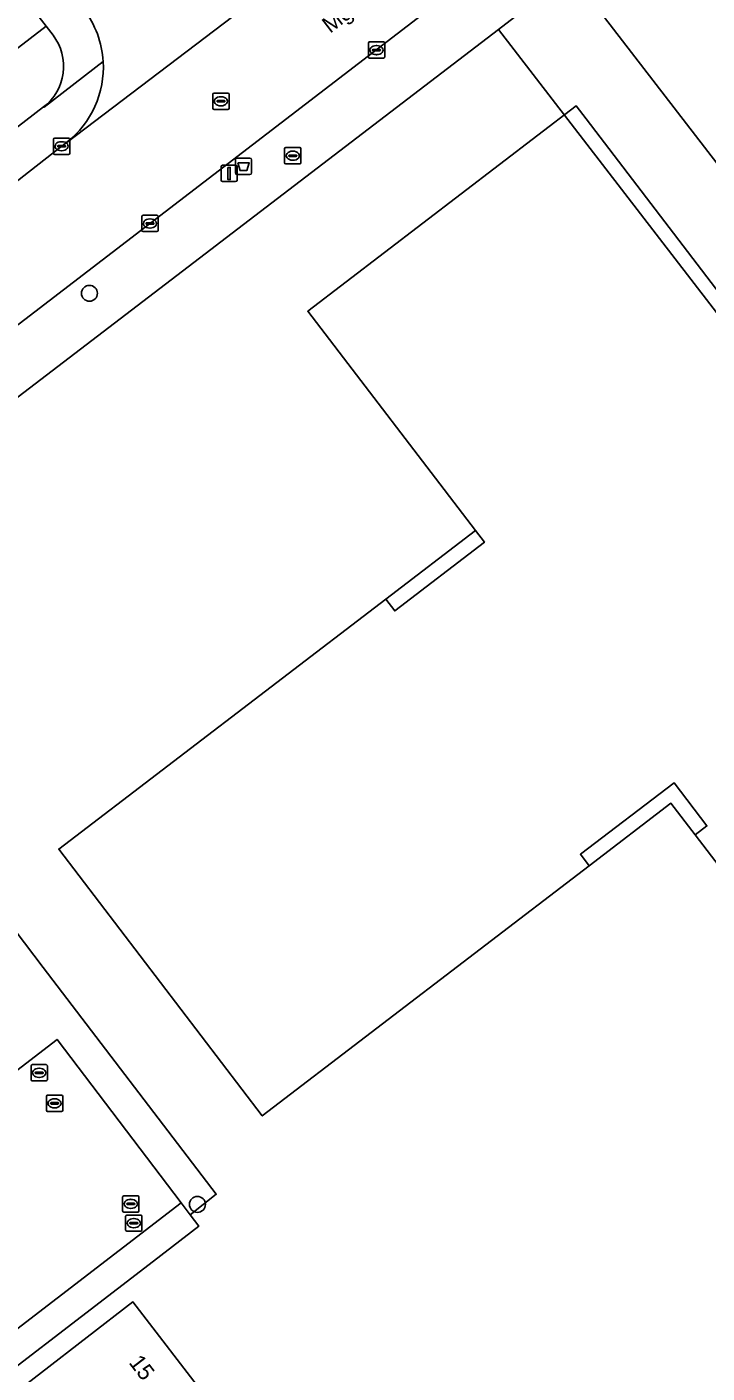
# Model space of a CAD drawing. Extents: x 159352 to 160617, y 385888 to 387323.
# Drawn here: x 160005.8 to 160047.5, y 386630 to 386712.5 of the extents above; entities that cross this region are included whole.
import ezdxf

# ---------------------------------------------------------------- set-up
doc = ezdxf.new("R2010")
doc.units = 0
for name, color, linetype in [('IMGEO_Afvalbak', 7, 'Continuous'), ('IMGEO_Boom', 7, 'Continuous'), ('IMGEO_Brandkraan', 7, 'Continuous'), ('IMGEO_Erf', 7, 'Continuous'), ('IMGEO_Groenvoorziening', 7, 'Continuous'), ('IMGEO_Hek', 7, 'Continuous'), ('IMGEO_Kolk', 7, 'Continuous'), ('IMGEO_Lichtmast', 7, 'Continuous'), ('IMGEO_Openbare_ruimte_label', 7, 'Continuous'), ('IMGEO_Pand', 7, 'Continuous'), ('IMGEO_Pand_nummerreeks', 7, 'Continuous'), ('IMGEO_Pand_overbouw', 7, 'Continuous'), ('IMGEO_Rijbaan_lokaal_open', 7, 'Continuous'), ('IMGEO_Rioolput', 7, 'Continuous'), ('IMGEO_Voetpad_open', 7, 'Continuous')]:
    doc.layers.add(name, color=color, linetype=linetype)

msp = doc.modelspace()

# ---------------------------------------------------------------- linework, layer by layer
at = {"layer": 'IMGEO_Afvalbak'}
for p, q in [((160018.559, 386703.596), (160018.559, 386704.396)), ((160018.559, 386704.396), (160018.559, 386703.596)), ((160018.659, 386704.496), (160019.449, 386704.496)), ((160019.449, 386704.496), (160018.659, 386704.496)), ((160019.549, 386704.396), (160019.549, 386703.596)), ((160019.549, 386703.596), (160019.549, 386704.396)), ((160019.449, 386703.496), (160018.659, 386703.496)), ((160018.659, 386703.496), (160019.449, 386703.496))]:
    msp.add_line(p, q, dxfattribs=at)
msp.add_lwpolyline([(160018.702, 386704.21), (160019.406, 386704.21), (160019.257, 386703.74), (160018.851, 386703.74), (160018.702, 386704.21)], dxfattribs=at)
for centre, start, end in [((160018.659, 386704.396), 90, 180), ((160018.659, 386704.396), 90, 180), ((160019.449, 386704.396), 0, 90), ((160019.449, 386704.396), 360, 90), ((160018.659, 386703.596), 180, 270), ((160018.659, 386703.596), 180, 270), ((160019.449, 386703.596), 270, 0), ((160019.449, 386703.596), 270, 0)]:
    msp.add_arc(centre, 0.1, start, end, dxfattribs=at)
at = {"layer": 'IMGEO_Boom'}
for centre in [(160009.609, 386696.21), (160016.23, 386640.341)]:
    msp.add_circle(centre, 0.489, dxfattribs=at)
at = {"layer": 'IMGEO_Brandkraan'}
for p, q in [((160021.577, 386704.221), (160021.577, 386705.073)), ((160021.652, 386705.147), (160022.504, 386705.147)), ((160021.836, 386704.641), (160021.836, 386704.653)), ((160021.879, 386704.69), (160022.277, 386704.69)), ((160022.065, 386704.927), (160022.09, 386704.927)), ((160022.32, 386704.653), (160022.32, 386704.641)), ((160022.578, 386705.073), (160022.578, 386704.221)), ((160022.504, 386704.147), (160021.652, 386704.147)), ((160022.274, 386704.604), (160021.876, 386704.604)), ((160022.088, 386704.367), (160022.063, 386704.367)), ((160006.026, 386647.983), (160006.026, 386648.835)), ((160006.101, 386648.909), (160006.953, 386648.909)), ((160006.514, 386648.689), (160006.539, 386648.689)), ((160007.027, 386648.835), (160007.027, 386647.983)), ((160006.953, 386647.909), (160006.101, 386647.909)), ((160006.285, 386648.403), (160006.285, 386648.415)), ((160006.723, 386648.366), (160006.325, 386648.366)), ((160006.328, 386648.452), (160006.726, 386648.452)), ((160006.537, 386648.129), (160006.512, 386648.129)), ((160006.769, 386648.415), (160006.769, 386648.403))]:
    msp.add_line(p, q, dxfattribs=at)
for points in [[(160021.577, 386704.221), (160021.577, 386705.073)], [(160021.652, 386705.147), (160022.504, 386705.147)], [(160022.578, 386705.073), (160022.578, 386704.221)], [(160022.504, 386704.147), (160021.652, 386704.147)], [(160006.026, 386647.983), (160006.026, 386648.835)], [(160006.101, 386648.909), (160006.953, 386648.909)], [(160007.027, 386648.835), (160007.027, 386647.983)], [(160006.953, 386647.909), (160006.101, 386647.909)]]:
    msp.add_lwpolyline(points, dxfattribs=at)
for centre, radius, start, end in [((160021.654, 386705.071), 0.0765, 91.55205, 178.44795), ((160021.654, 386705.071), 0.0765, 91.55205, 178.44795), ((160021.876, 386704.65), 0.0403, 85.87752, 175.75265), ((160022.281, 386704.652), 0.0386, 1.73085, 96.63898), ((160022.502, 386705.071), 0.0765, 1.55205, 88.44795), ((160022.502, 386705.071), 0.0765, 1.55205, 88.44795), ((160021.654, 386704.223), 0.0765, 181.55205, 268.44795), ((160021.654, 386704.223), 0.0765, 181.55205, 268.44795), ((160021.873, 386704.64), 0.0366, 178.93798, 274.71019), ((160022.277, 386704.647), 0.043, 264.86636, 352.45326), ((160022.502, 386704.223), 0.0765, 271.55205, 358.44795), ((160022.502, 386704.223), 0.0765, 271.55205, 358.44795), ((160006.103, 386648.833), 0.0765, 91.55205, 178.44795), ((160006.103, 386648.833), 0.0765, 91.55205, 178.44795), ((160006.951, 386648.833), 0.0765, 1.55205, 88.44795), ((160006.951, 386648.833), 0.0765, 1.55205, 88.44795), ((160006.103, 386647.985), 0.0765, 181.55205, 268.44795), ((160006.103, 386647.985), 0.0765, 181.55205, 268.44795), ((160006.325, 386648.412), 0.0403, 85.87752, 175.75265), ((160006.322, 386648.402), 0.0366, 178.93798, 274.71019), ((160006.726, 386648.409), 0.043, 264.86636, 352.45326), ((160006.73, 386648.414), 0.0386, 1.73085, 96.63898), ((160006.951, 386647.985), 0.0765, 271.55205, 358.44795), ((160006.951, 386647.985), 0.0765, 271.55205, 358.44795)]:
    msp.add_arc(centre, radius, start, end, dxfattribs=at)
for centre, major_axis, ratio, start_param, end_param in [((160022.064, 386704.647), (-0.387, 0.002), 0.722429, 4.712389, 7.853982), ((160022.089, 386704.647), (-0.39, 0.002), 0.717154, 1.570796, 4.712389), ((160006.513, 386648.409), (-0.387, 0.002), 0.722429, 4.712389, 7.853982), ((160006.538, 386648.409), (-0.39, 0.002), 0.717154, 1.570796, 4.712389)]:
    msp.add_ellipse(centre, major_axis=major_axis, ratio=ratio, start_param=start_param, end_param=end_param, dxfattribs=at)
at = {"layer": 'IMGEO_Erf'}
for points in [[(160059.388, 386731.484), (160039.137, 386715.824), (160067.311, 386679.265), (160076.083, 386667.881), (160092.338, 386646.788), (160104.078, 386655.792), (160112.944, 386662.916), (160113.238, 386663.137)], [(160065.794, 386626.44), (160085.005, 386641.126), (160089.965, 386644.917), (160092.338, 386646.788), (160076.083, 386667.881), (160067.311, 386679.265), (160039.137, 386715.824), (160034.69, 386712.386), (160000, 386685.869), (159989.185, 386677.602), (160000, 386663.753), (160003.382, 386659.325), (160006.78, 386654.871), (160017.39, 386640.963), (160015.782, 386639.699), (160016.316, 386638.995), (160013.533, 386636.86), (160000, 386626.477)], [(160000, 386644.604), (160007.623, 386650.457), (160015.231, 386640.426), (160015.782, 386639.699), (160017.39, 386640.963), (160006.78, 386654.871), (160003.382, 386659.325), (160000, 386663.753), (159989.185, 386677.602), (159937.885, 386638.154)]]:
    msp.add_lwpolyline(points, dxfattribs=at)
for points in [[(160020.206, 386645.767), (160007.728, 386662.124), (160027.784, 386677.453), (160028.331, 386676.738), (160033.833, 386680.943), (160033.286, 386681.659), (160022.996, 386695.106), (160039.456, 386707.709), (160040.076, 386706.907), (160052.83, 386690.214), (160051.478, 386689.222), (160058.387, 386680.175), (160062.377, 386674.949), (160063.105, 386675.496), (160076.073, 386658.525), (160059.737, 386646.066), (160046.759, 386663.001), (160047.482, 386663.552), (160045.473, 386666.189), (160039.721, 386661.808), (160040.26, 386661.103)], [(160016.821, 386628.442), (160021.369, 386622.525), (160025.918, 386616.608), (160030.466, 386610.691), (160035.015, 386604.774), (160026.596, 386598.335), (160022.679, 386603.421), (160020.718, 386601.903), (160018.757, 386600.385), (160017.28, 386602.307), (160019.254, 386603.795), (160021.239, 386605.291), (160017.505, 386610.141), (160013.718, 386615.058), (160011.764, 386613.539), (160009.809, 386612.019), (160008.329, 386613.938), (160010.301, 386615.421), (160012.288, 386616.915), (160008.398, 386621.967), (160003.857, 386627.864), (160012.272, 386634.359)]]:
    msp.add_lwpolyline(points, close=True, dxfattribs=at)
at = {"layer": 'IMGEO_Groenvoorziening'}
msp.add_lwpolyline([(160006.954, 386712.583), (160004.827, 386715.354), (160004.033, 386714.753), (160000, 386711.659), (159998.463, 386710.48), (159992.632, 386705.995), (159991.956, 386705.475), (159994.087, 386702.699)], close=True, dxfattribs=at)
msp.add_lwpolyline([(160007.378, 386712.031), (160006.954, 386712.583), (159994.087, 386702.699), (159996.412, 386699.67), (160000, 386702.422), (160006.801, 386707.638)], dxfattribs=at)
msp.add_arc((160004.895, 386710.123), 3.131, 307.48754, 37.54706, dxfattribs=at)
at = {"layer": 'IMGEO_Hek'}
for points in [[(160034.69, 386712.386), (160062.943, 386675.725)], [(160017.39, 386640.963), (160006.78, 386654.871)]]:
    msp.add_lwpolyline(points, dxfattribs=at)
at = {"layer": 'IMGEO_Kolk'}
for p, q in [((160026.715, 386710.698), (160026.715, 386711.55)), ((160026.79, 386711.624), (160027.642, 386711.624)), ((160027.203, 386711.404), (160027.228, 386711.404)), ((160027.716, 386711.55), (160027.716, 386710.698)), ((160027.642, 386710.624), (160026.79, 386710.624)), ((160026.974, 386711.118), (160026.974, 386711.13)), ((160027.412, 386711.081), (160027.014, 386711.081)), ((160027.017, 386711.167), (160027.415, 386711.167)), ((160027.226, 386710.844), (160027.201, 386710.844)), ((160027.458, 386711.13), (160027.458, 386711.118)), ((160007.404, 386704.803), (160007.404, 386705.655)), ((160007.479, 386705.729), (160008.331, 386705.729)), ((160007.892, 386705.509), (160007.917, 386705.509)), ((160008.405, 386705.655), (160008.405, 386704.803)), ((160008.331, 386704.729), (160007.479, 386704.729)), ((160007.663, 386705.223), (160007.663, 386705.235)), ((160008.101, 386705.186), (160007.703, 386705.186)), ((160007.706, 386705.272), (160008.104, 386705.272)), ((160007.915, 386704.949), (160007.89, 386704.949)), ((160008.147, 386705.235), (160008.147, 386705.223)), ((160012.822, 386700.066), (160012.822, 386700.918)), ((160012.897, 386700.992), (160013.749, 386700.992)), ((160013.124, 386700.535), (160013.522, 386700.535)), ((160013.31, 386700.772), (160013.335, 386700.772)), ((160013.823, 386700.918), (160013.823, 386700.066)), ((160013.749, 386699.992), (160012.897, 386699.992)), ((160013.081, 386700.486), (160013.081, 386700.498)), ((160013.519, 386700.449), (160013.121, 386700.449)), ((160013.333, 386700.212), (160013.308, 386700.212)), ((160013.565, 386700.498), (160013.565, 386700.486)), ((160006.971, 386646.112), (160006.971, 386646.964)), ((160007.046, 386647.038), (160007.898, 386647.038)), ((160007.972, 386646.964), (160007.972, 386646.112)), ((160007.898, 386646.038), (160007.046, 386646.038)), ((160007.23, 386646.532), (160007.23, 386646.544)), ((160007.668, 386646.495), (160007.27, 386646.495)), ((160007.273, 386646.581), (160007.671, 386646.581)), ((160007.482, 386646.258), (160007.457, 386646.258)), ((160007.459, 386646.818), (160007.484, 386646.818)), ((160007.714, 386646.544), (160007.714, 386646.532)), ((160011.645, 386639.944), (160011.645, 386640.796)), ((160011.72, 386640.87), (160012.572, 386640.87)), ((160011.904, 386640.364), (160011.904, 386640.376)), ((160012.342, 386640.327), (160011.944, 386640.327)), ((160011.947, 386640.413), (160012.345, 386640.413)), ((160012.133, 386640.65), (160012.158, 386640.65)), ((160012.388, 386640.376), (160012.388, 386640.364)), ((160012.646, 386640.796), (160012.646, 386639.944)), ((160012.572, 386639.87), (160011.72, 386639.87)), ((160012.156, 386640.09), (160012.131, 386640.09))]:
    msp.add_line(p, q, dxfattribs=at)
for points in [[(160026.715, 386710.698), (160026.715, 386711.55)], [(160026.79, 386711.624), (160027.642, 386711.624)], [(160027.716, 386711.55), (160027.716, 386710.698)], [(160027.642, 386710.624), (160026.79, 386710.624)], [(160007.404, 386704.803), (160007.404, 386705.655)], [(160007.479, 386705.729), (160008.331, 386705.729)], [(160008.405, 386705.655), (160008.405, 386704.803)], [(160008.331, 386704.729), (160007.479, 386704.729)], [(160012.822, 386700.066), (160012.822, 386700.918)], [(160012.897, 386700.992), (160013.749, 386700.992)], [(160013.823, 386700.918), (160013.823, 386700.066)], [(160013.749, 386699.992), (160012.897, 386699.992)], [(160006.971, 386646.112), (160006.971, 386646.964)], [(160007.046, 386647.038), (160007.898, 386647.038)], [(160007.972, 386646.964), (160007.972, 386646.112)], [(160007.898, 386646.038), (160007.046, 386646.038)], [(160011.645, 386639.944), (160011.645, 386640.796)], [(160011.72, 386640.87), (160012.572, 386640.87)], [(160012.646, 386640.796), (160012.646, 386639.944)], [(160012.572, 386639.87), (160011.72, 386639.87)]]:
    msp.add_lwpolyline(points, dxfattribs=at)
for centre, radius, start, end in [((160026.792, 386711.548), 0.0765, 91.55205, 178.44795), ((160026.792, 386711.548), 0.0765, 91.55205, 178.44795), ((160027.64, 386711.548), 0.0765, 1.55205, 88.44795), ((160027.64, 386711.548), 0.0765, 1.55205, 88.44795), ((160026.792, 386710.7), 0.0765, 181.55205, 268.44795), ((160026.792, 386710.7), 0.0765, 181.55205, 268.44795), ((160027.014, 386711.127), 0.0403, 85.87752, 175.75265), ((160027.011, 386711.117), 0.0366, 178.93798, 274.71019), ((160027.415, 386711.124), 0.043, 264.86636, 352.45326), ((160027.419, 386711.129), 0.0386, 1.73085, 96.63898), ((160027.64, 386710.7), 0.0765, 271.55205, 358.44795), ((160027.64, 386710.7), 0.0765, 271.55205, 358.44795), ((160007.481, 386705.653), 0.0765, 91.55205, 178.44795), ((160007.481, 386705.653), 0.0765, 91.55205, 178.44795), ((160008.329, 386705.653), 0.0765, 1.55205, 88.44795), ((160008.329, 386705.653), 0.0765, 1.55205, 88.44795), ((160007.481, 386704.805), 0.0765, 181.55205, 268.44795), ((160007.481, 386704.805), 0.0765, 181.55205, 268.44795), ((160007.703, 386705.232), 0.0403, 85.87752, 175.75265), ((160007.7, 386705.222), 0.0366, 178.93798, 274.71019), ((160008.104, 386705.229), 0.043, 264.86636, 352.45326), ((160008.108, 386705.234), 0.0386, 1.73085, 96.63898), ((160008.329, 386704.805), 0.0765, 271.55205, 358.44795), ((160008.329, 386704.805), 0.0765, 271.55205, 358.44795), ((160012.899, 386700.916), 0.0765, 91.55205, 178.44795), ((160012.899, 386700.916), 0.0765, 91.55205, 178.44795), ((160013.121, 386700.495), 0.0403, 85.87752, 175.75265), ((160013.526, 386700.497), 0.0386, 1.73085, 96.63898), ((160013.747, 386700.916), 0.0765, 1.55205, 88.44795), ((160013.747, 386700.916), 0.0765, 1.55205, 88.44795), ((160012.899, 386700.068), 0.0765, 181.55205, 268.44795), ((160012.899, 386700.068), 0.0765, 181.55205, 268.44795), ((160013.118, 386700.485), 0.0366, 178.93798, 274.71019), ((160013.522, 386700.492), 0.043, 264.86636, 352.45326), ((160013.747, 386700.068), 0.0765, 271.55205, 358.44795), ((160013.747, 386700.068), 0.0765, 271.55205, 358.44795), ((160007.048, 386646.962), 0.0765, 91.55205, 178.44795), ((160007.048, 386646.962), 0.0765, 91.55205, 178.44795), ((160007.896, 386646.962), 0.0765, 1.55205, 88.44795), ((160007.896, 386646.962), 0.0765, 1.55205, 88.44795), ((160007.048, 386646.114), 0.0765, 181.55205, 268.44795), ((160007.048, 386646.114), 0.0765, 181.55205, 268.44795), ((160007.27, 386646.541), 0.0403, 85.87752, 175.75265), ((160007.267, 386646.531), 0.0366, 178.93798, 274.71019), ((160007.671, 386646.538), 0.043, 264.86636, 352.45326), ((160007.675, 386646.543), 0.0386, 1.73085, 96.63898), ((160007.896, 386646.114), 0.0765, 271.55205, 358.44795), ((160007.896, 386646.114), 0.0765, 271.55205, 358.44795), ((160011.722, 386640.794), 0.0765, 91.55205, 178.44795), ((160011.722, 386640.794), 0.0765, 91.55205, 178.44795), ((160011.944, 386640.373), 0.0403, 85.87752, 175.75265), ((160011.941, 386640.363), 0.0366, 178.93798, 274.71019), ((160012.345, 386640.37), 0.043, 264.86636, 352.45326), ((160012.349, 386640.375), 0.0386, 1.73085, 96.63898), ((160012.57, 386640.794), 0.0765, 1.55205, 88.44795), ((160012.57, 386640.794), 0.0765, 1.55205, 88.44795), ((160011.722, 386639.946), 0.0765, 181.55205, 268.44795), ((160011.722, 386639.946), 0.0765, 181.55205, 268.44795), ((160012.57, 386639.946), 0.0765, 271.55205, 358.44795), ((160012.57, 386639.946), 0.0765, 271.55205, 358.44795)]:
    msp.add_arc(centre, radius, start, end, dxfattribs=at)
for centre, major_axis, ratio, start_param, end_param in [((160027.202, 386711.124), (-0.387, 0.002), 0.722429, 4.712389, 7.853982), ((160027.227, 386711.124), (-0.39, 0.002), 0.717154, 1.570796, 4.712389), ((160007.891, 386705.229), (-0.387, 0.002), 0.722429, 4.712389, 7.853982), ((160007.916, 386705.229), (-0.39, 0.002), 0.717154, 1.570796, 4.712389), ((160013.309, 386700.492), (-0.387, 0.002), 0.722429, 4.712389, 7.853982), ((160013.334, 386700.492), (-0.39, 0.002), 0.717154, 1.570796, 4.712389), ((160007.458, 386646.538), (-0.387, 0.002), 0.722429, 4.712389, 7.853982), ((160007.483, 386646.538), (-0.39, 0.002), 0.717154, 1.570796, 4.712389), ((160012.132, 386640.37), (-0.387, 0.002), 0.722429, 4.712389, 7.853982), ((160012.157, 386640.37), (-0.39, 0.002), 0.717154, 1.570796, 4.712389)]:
    msp.add_ellipse(centre, major_axis=major_axis, ratio=ratio, start_param=start_param, end_param=end_param, dxfattribs=at)
at = {"layer": 'IMGEO_Lichtmast'}
for p, q in [((160017.68, 386703.158), (160017.68, 386703.958)), ((160017.68, 386703.958), (160017.68, 386703.158)), ((160017.78, 386704.058), (160018.57, 386704.058)), ((160018.57, 386704.058), (160017.78, 386704.058)), ((160018.67, 386703.958), (160018.67, 386703.158)), ((160018.67, 386703.158), (160018.67, 386703.958)), ((160018.57, 386703.058), (160017.78, 386703.058)), ((160017.78, 386703.058), (160018.57, 386703.058))]:
    msp.add_line(p, q, dxfattribs=at)
msp.add_lwpolyline([(160018.1, 386703.933), (160018.25, 386703.933), (160018.25, 386703.183), (160018.1, 386703.183), (160018.1, 386703.933)], dxfattribs=at)
for centre, start, end in [((160017.78, 386703.958), 90, 180), ((160017.78, 386703.958), 90, 180), ((160018.57, 386703.958), 0, 90), ((160018.57, 386703.958), 360, 90), ((160017.78, 386703.158), 180, 270), ((160017.78, 386703.158), 180, 270), ((160018.57, 386703.158), 270, 0), ((160018.57, 386703.158), 270, 0)]:
    msp.add_arc(centre, 0.1, start, end, dxfattribs=at)
at = {"layer": 'IMGEO_Pand'}
for points in [[(160063.105, 386675.496), (160062.377, 386674.949), (160058.387, 386680.175), (160051.478, 386689.222), (160052.83, 386690.214), (160040.076, 386706.907), (160039.456, 386707.709), (160022.996, 386695.106), (160033.286, 386681.659), (160033.833, 386680.943), (160028.331, 386676.738), (160027.784, 386677.453), (160007.728, 386662.124), (160020.206, 386645.767), (160040.26, 386661.103), (160039.721, 386661.808), (160045.473, 386666.189), (160047.482, 386663.552), (160046.759, 386663.001), (160059.737, 386646.066), (160076.073, 386658.525)], [(160012.272, 386634.359), (160003.857, 386627.864), (160008.398, 386621.967), (160016.821, 386628.442)]]:
    msp.add_lwpolyline(points, close=True, dxfattribs=at)
at = {"layer": 'IMGEO_Pand_overbouw'}
for points in [[(160027.784, 386677.453), (160028.331, 386676.738), (160033.833, 386680.943), (160033.286, 386681.659)], [(160040.26, 386661.103), (160045.275, 386664.938), (160046.759, 386663.001), (160047.482, 386663.552), (160045.473, 386666.189), (160039.721, 386661.808)]]:
    msp.add_lwpolyline(points, close=True, dxfattribs=at)
at = {"layer": 'IMGEO_Rijbaan_lokaal_open'}
for points in [[(160023.488, 386717.061), (160008.223, 386705.464), (160008.215, 386705.469), (160000.283, 386699.292)], [(160008.215, 386705.469), (160008.223, 386705.464), (160023.488, 386717.061), (160023.438, 386717.121)], [(160000, 386690.297), (160032.354, 386715.113)]]:
    msp.add_lwpolyline(points, dxfattribs=at)
msp.add_lwpolyline([(160000, 386628.741), (160015.231, 386640.426), (160007.623, 386650.457), (160000, 386644.604), (159991.763, 386638.279), (159993.835, 386631.612), (159979.779, 386620.834), (159976.527, 386621.358), (159958.24, 386607.374), (159961.914, 386602.559), (159967.388, 386606.878), (159970.89, 386609.564), (159972.409, 386607.573)], close=True, dxfattribs=at)
for centre, radius, start, end in [((160004.627, 386710.071), 5.835, 3.44833, 37.49497), ((160004.622, 386710.074), 5.841, 307.96814, 3.41966)]:
    msp.add_arc(centre, radius, start, end, dxfattribs=at)
at = {"layer": 'IMGEO_Rioolput'}
for p, q in [((160017.176, 386707.56), (160017.176, 386708.412)), ((160017.251, 386708.486), (160018.103, 386708.486)), ((160017.435, 386707.98), (160017.435, 386707.992)), ((160017.478, 386708.029), (160017.876, 386708.029)), ((160017.664, 386708.266), (160017.689, 386708.266)), ((160017.919, 386707.992), (160017.919, 386707.98)), ((160018.177, 386708.412), (160018.177, 386707.56)), ((160018.103, 386707.486), (160017.251, 386707.486)), ((160017.873, 386707.943), (160017.475, 386707.943)), ((160017.687, 386707.706), (160017.662, 386707.706)), ((160011.829, 386638.762), (160011.829, 386639.614)), ((160011.904, 386639.688), (160012.756, 386639.688)), ((160012.317, 386639.468), (160012.342, 386639.468)), ((160012.83, 386639.614), (160012.83, 386638.762)), ((160012.756, 386638.688), (160011.904, 386638.688)), ((160012.088, 386639.182), (160012.088, 386639.194)), ((160012.526, 386639.145), (160012.128, 386639.145)), ((160012.131, 386639.231), (160012.529, 386639.231)), ((160012.34, 386638.908), (160012.315, 386638.908)), ((160012.572, 386639.194), (160012.572, 386639.182))]:
    msp.add_line(p, q, dxfattribs=at)
for points in [[(160017.176, 386707.56), (160017.176, 386708.412)], [(160017.251, 386708.486), (160018.103, 386708.486)], [(160018.177, 386708.412), (160018.177, 386707.56)], [(160018.103, 386707.486), (160017.251, 386707.486)], [(160011.829, 386638.762), (160011.829, 386639.614)], [(160011.904, 386639.688), (160012.756, 386639.688)], [(160012.83, 386639.614), (160012.83, 386638.762)], [(160012.756, 386638.688), (160011.904, 386638.688)]]:
    msp.add_lwpolyline(points, dxfattribs=at)
for centre, radius, start, end in [((160017.253, 386708.41), 0.0765, 91.55205, 178.44795), ((160017.253, 386708.41), 0.0765, 91.55205, 178.44795), ((160017.475, 386707.989), 0.0403, 85.87752, 175.75265), ((160017.472, 386707.979), 0.0366, 178.93798, 274.71019), ((160017.876, 386707.986), 0.043, 264.86636, 352.45326), ((160017.88, 386707.991), 0.0386, 1.73085, 96.63898), ((160018.101, 386708.41), 0.0765, 1.55205, 88.44795), ((160018.101, 386708.41), 0.0765, 1.55205, 88.44795), ((160017.253, 386707.562), 0.0765, 181.55205, 268.44795), ((160017.253, 386707.562), 0.0765, 181.55205, 268.44795), ((160018.101, 386707.562), 0.0765, 271.55205, 358.44795), ((160018.101, 386707.562), 0.0765, 271.55205, 358.44795), ((160011.906, 386639.612), 0.0765, 91.55205, 178.44795), ((160011.906, 386639.612), 0.0765, 91.55205, 178.44795), ((160012.754, 386639.612), 0.0765, 1.55205, 88.44795), ((160012.754, 386639.612), 0.0765, 1.55205, 88.44795), ((160011.906, 386638.764), 0.0765, 181.55205, 268.44795), ((160011.906, 386638.764), 0.0765, 181.55205, 268.44795), ((160012.128, 386639.191), 0.0403, 85.87752, 175.75265), ((160012.125, 386639.181), 0.0366, 178.93798, 274.71019), ((160012.529, 386639.188), 0.043, 264.86636, 352.45326), ((160012.533, 386639.193), 0.0386, 1.73085, 96.63898), ((160012.754, 386638.764), 0.0765, 271.55205, 358.44795), ((160012.754, 386638.764), 0.0765, 271.55205, 358.44795)]:
    msp.add_arc(centre, radius, start, end, dxfattribs=at)
for centre, major_axis, ratio, start_param, end_param in [((160017.663, 386707.986), (-0.387, 0.002), 0.722429, 4.712389, 7.853982), ((160017.688, 386707.986), (-0.39, 0.002), 0.717154, 1.570796, 4.712389), ((160012.316, 386639.188), (-0.387, 0.002), 0.722429, 4.712389, 7.853982), ((160012.341, 386639.188), (-0.39, 0.002), 0.717154, 1.570796, 4.712389)]:
    msp.add_ellipse(centre, major_axis=major_axis, ratio=ratio, start_param=start_param, end_param=end_param, dxfattribs=at)
at = {"layer": 'IMGEO_Voetpad_open'}
for points in [[(159947.245, 386790.358), (159978.228, 386750), (160000, 386721.641), (160004.827, 386715.354), (160006.954, 386712.583), (160007.378, 386712.031)], [(160058.189, 386734.965), (160044.995, 386724.867), (160032.354, 386715.113), (160000, 386690.297), (159996.219, 386687.397), (159978.571, 386673.834), (159978.875, 386673.438), (159972.874, 386668.826), (159972.57, 386669.222), (159963.891, 386662.552), (159964.195, 386662.156), (159958.166, 386657.522), (159957.862, 386657.918), (159947.565, 386650.005), (159947.869, 386649.609), (159941.861, 386644.992), (159941.557, 386645.388), (159935.787, 386640.953), (159935.631, 386640.825)], [(159937.885, 386638.154), (159989.185, 386677.602), (160000, 386685.869), (160034.69, 386712.386), (160039.137, 386715.824), (160059.388, 386731.484)], [(160010.452, 386710.422), (160006.842, 386707.62), (160006.801, 386707.638), (160000, 386702.422), (159996.412, 386699.67), (159996.285, 386699.569), (159997.964, 386697.515), (160000, 386699.075), (160000.283, 386699.292), (160008.215, 386705.469)], [(160006.801, 386707.638), (160006.842, 386707.62), (160010.452, 386710.422)]]:
    msp.add_lwpolyline(points, dxfattribs=at)
msp.add_lwpolyline([(160000, 386626.477), (160013.533, 386636.86), (160016.316, 386638.995), (160015.782, 386639.699), (160015.231, 386640.426), (160000, 386628.741), (159972.409, 386607.573), (159973.45, 386606.21)], close=True, dxfattribs=at)
for centre, radius, start, end in [((160004.627, 386710.071), 5.835, 3.44833, 37.49497), ((160004.895, 386710.123), 3.131, 307.48754, 37.54706), ((160004.622, 386710.074), 5.841, 307.96814, 3.41966)]:
    msp.add_arc(centre, radius, start, end, dxfattribs=at)

# ---------------------------------------------------------------- texts
at = {"layer": 'IMGEO_Openbare_ruimte_label'}
msp.add_text('Mgr Witloxweg', height=1, rotation=37.56859, dxfattribs=at).set_placement((160024.371, 386712.116))
at = {"layer": 'IMGEO_Pand_nummerreeks'}
msp.add_text('15', height=1, rotation=307.55071, dxfattribs=at).set_placement((160011.984, 386630.632))

doc.saveas('drawing.dxf')
